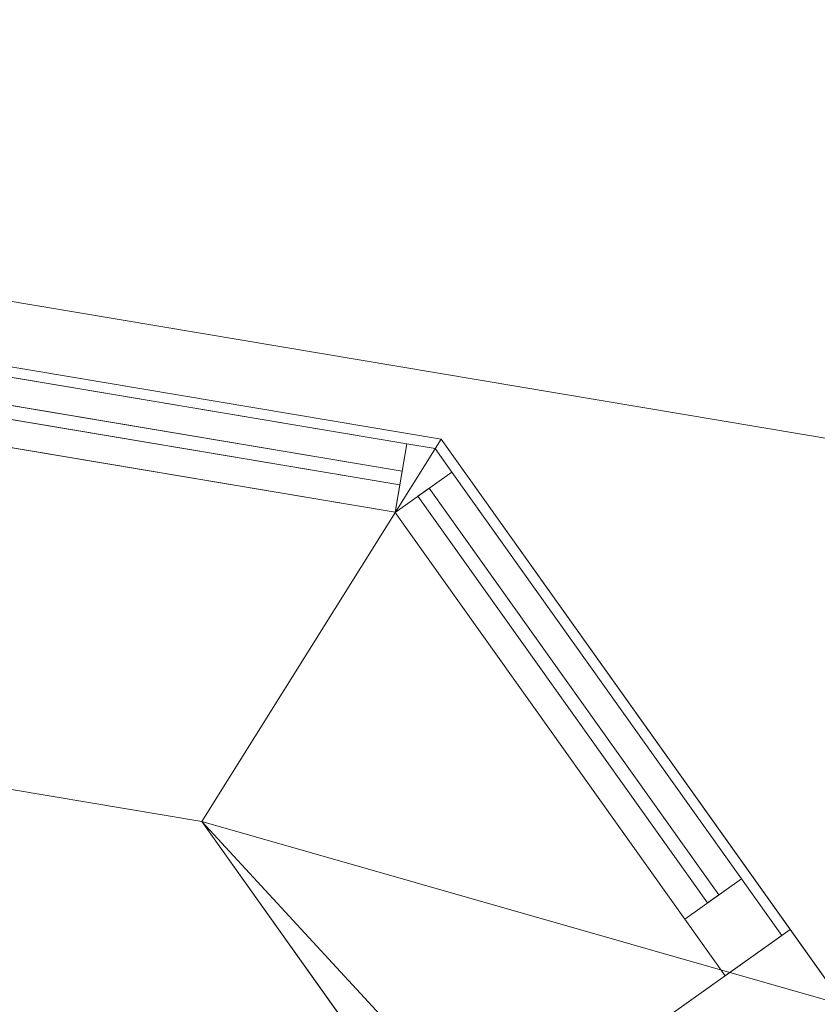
# Model space of a CAD drawing. Header units: millimetres. Extents: x -430348 to -225823, y -86243 to 5084.
# Tile 999 of 1056: x -343617 to -343044, y -2849 to -2141. Entities that reach past the tile are written whole.
import ezdxf

# ---------------------------------------------------------------- set-up
doc = ezdxf.new("R2010")
doc.units = ezdxf.units.MM
for name, color, linetype, lineweight in [('A-GLAZ-CURT', 52, 'Continuous', 9), ('A-GLAZ-CWMG', 51, 'Continuous', 9), ('A-ROOF', 132, 'Continuous', 9), ('A-WALL', 113, 'Continuous', 9)]:
    doc.layers.add(name, color=color, linetype=linetype, lineweight=lineweight)

# ---------------------------------------------------------------- blocks, each defined once
blk = doc.blocks.new('System Panel - Glazed-518777-_3D_ Copy 1')
at = {"layer": 'A-GLAZ-CURT', "transparency": 33554471}
mesh = blk.add_polyface(dxfattribs=at)
corners = [(-847.63, 5), (-847.63, 5, 825), (0, 5, 825), (847.63, 5, 825), (847.63, 5), (0, 5)]
mesh.append_faces([[corners[k] for k in face] for face in [(5, 2, 3, 4)]], dxfattribs={"vtx0": -1})
mesh.append_faces([[corners[k] for k in face] for face in [(5, 0, 1, 2)]], dxfattribs={"vtx3": -1})
mesh = blk.add_polyface(dxfattribs=at)
corners = [(0, -5), (-847.63, -5), (-847.63, 5), (0, 5)]
mesh.append_faces([[corners[k] for k in face] for face in [(3, 0, 1, 2)]])
mesh = blk.add_polyface(dxfattribs=at)
corners = [(-847.63, -5, 825), (0, -5, 825), (0, 5, 825), (-847.63, 5, 825)]
mesh.append_faces([[corners[k] for k in face] for face in [(3, 0, 1, 2)]])
mesh = blk.add_polyface(dxfattribs=at)
corners = [(-847.63, -5), (-847.63, -5, 825), (-847.63, 5, 825), (-847.63, 5)]
mesh.append_faces([[corners[k] for k in face] for face in [(0, 1, 2, 3)]])
mesh = blk.add_polyface(dxfattribs=at)
corners = [(-847.63, -5), (0, -5), (847.63, -5), (847.63, -5, 825), (0, -5, 825), (-847.63, -5, 825)]
mesh.append_faces([[corners[k] for k in face] for face in [(3, 4, 1, 2)]], dxfattribs={"vtx1": -1})
mesh.append_faces([[corners[k] for k in face] for face in [(5, 0, 1, 4)]], dxfattribs={"vtx2": -1})
blk = doc.blocks.new('Quad Corner Mullion - Quad Mullion 1-518589-_3D_ Copy 1')
at = {"layer": 'A-GLAZ-CWMG'}
mesh = blk.add_polyface(dxfattribs=at)
corners = [(25, 10.36), (10.36, 25), (-10.36, 25), (-10.36, -25)]
mesh.append_faces([[corners[k] for k in face] for face in [(0, 1, 2, 3)]])
mesh = blk.add_polyface(dxfattribs=at)
corners = [(-10.36, 25), (10.36, 25), (10.36, 25, -400), (-10.36, 25, -400)]
mesh.append_faces([[corners[k] for k in face] for face in [(3, 0, 1, 2)]])
mesh = blk.add_polyface(dxfattribs=at)
corners = [(-10.36, -25), (-10.36, 25), (-10.36, 25, -400), (-10.36, -25, -400)]
mesh.append_faces([[corners[k] for k in face] for face in [(0, 1, 2, 3)]])
mesh = blk.add_polyface(dxfattribs=at)
corners = [(10.36, 25), (25, 10.36), (25, 10.36, -400), (10.36, 25, -400)]
mesh.append_faces([[corners[k] for k in face] for face in [(3, 0, 1, 2)]])
mesh = blk.add_polyface(dxfattribs=at)
corners = [(25, 10.36), (-10.36, -25), (-10.36, -25, -400), (25, 10.36, -400)]
mesh.append_faces([[corners[k] for k in face] for face in [(0, 1, 2, 3)]])
blk = doc.blocks.new('Rectangular Mullion - 50mm x 50mm-518772-_3D_ Copy 1')
at = {"layer": 'A-GLAZ-CWMG'}
mesh = blk.add_polyface(dxfattribs=at)
corners = [(0, 25), (-50, 25), (-50, -25), (0, -25)]
mesh.append_faces([[corners[k] for k in face] for face in [(2, 3, 0, 1)]])
mesh = blk.add_polyface(dxfattribs=at)
corners = [(-50, 25), (0, 25), (0, 25, -847.63), (-50, 25, -847.63)]
mesh.append_faces([[corners[k] for k in face] for face in [(0, 1, 2, 3)]])
mesh = blk.add_polyface(dxfattribs=at)
corners = [(-50, -25), (-50, 25), (-50, 25, -847.63), (-50, -25, -847.63)]
mesh.append_faces([[corners[k] for k in face] for face in [(0, 1, 2, 3)]])
mesh = blk.add_polyface(dxfattribs=at)
corners = [(0, 25), (0, -25), (0, -25, -847.63), (0, 25, -847.63)]
mesh.append_faces([[corners[k] for k in face] for face in [(0, 1, 2, 3)]])
mesh = blk.add_polyface(dxfattribs=at)
corners = [(0, -25), (-50, -25), (-50, -25, -847.63), (0, -25, -847.63)]
mesh.append_faces([[corners[k] for k in face] for face in [(0, 1, 2, 3)]])
blk = doc.blocks.new('System Panel - Glazed-518778-_3D_ Copy 1')
at = {"layer": 'A-GLAZ-CURT', "transparency": 33554471}
mesh = blk.add_polyface(dxfattribs=at)
corners = [(-179.63, 5), (-179.63, 5, 1200), (179.63, 5, 1200), (179.63, 5)]
mesh.append_faces([[corners[k] for k in face] for face in [(1, 2, 3, 0)]])
mesh = blk.add_polyface(dxfattribs=at)
corners = [(179.63, -5), (-179.63, -5), (-179.63, 5), (179.63, 5)]
mesh.append_faces([[corners[k] for k in face] for face in [(0, 1, 2, 3)]])
mesh = blk.add_polyface(dxfattribs=at)
corners = [(-179.63, -5, 1200), (179.63, -5, 1200), (179.63, 5, 1200), (-179.63, 5, 1200)]
mesh.append_faces([[corners[k] for k in face] for face in [(0, 1, 2, 3)]])
mesh = blk.add_polyface(dxfattribs=at)
corners = [(-179.63, -5), (-179.63, -5, 1200), (-179.63, 5, 1200), (-179.63, 5)]
mesh.append_faces([[corners[k] for k in face] for face in [(0, 1, 2, 3)]])
mesh = blk.add_polyface(dxfattribs=at)
corners = [(179.63, -5, 1200), (179.63, -5), (179.63, 5), (179.63, 5, 1200)]
mesh.append_faces([[corners[k] for k in face] for face in [(0, 1, 2, 3)]])
mesh = blk.add_polyface(dxfattribs=at)
corners = [(-179.63, -5), (179.63, -5), (179.63, -5, 1200), (-179.63, -5, 1200)]
mesh.append_faces([[corners[k] for k in face] for face in [(3, 0, 1, 2)]])
blk = doc.blocks.new('Rectangular Mullion - 50mm x 50mm-430103-_3D_ Copy 1')
at = {"layer": 'A-GLAZ-CWMG'}
mesh = blk.add_polyface(dxfattribs=at)
corners = [(0, 25), (-50, 25), (-50, -25), (0, -25)]
mesh.append_faces([[corners[k] for k in face] for face in [(2, 3, 0, 1)]])
mesh = blk.add_polyface(dxfattribs=at)
corners = [(0, 25, -1300), (0, -25, -1300), (-50, -25, -1300), (-50, 25, -1300)]
mesh.append_faces([[corners[k] for k in face] for face in [(0, 1, 2, 3)]])
mesh = blk.add_polyface(dxfattribs=at)
corners = [(-50, 25), (0, 25), (0, 25, -1300), (-50, 25, -1300)]
mesh.append_faces([[corners[k] for k in face] for face in [(3, 0, 1, 2)]])
mesh = blk.add_polyface(dxfattribs=at)
corners = [(-50, -25), (-50, 25), (-50, 25, -1300), (-50, -25, -1300)]
mesh.append_faces([[corners[k] for k in face] for face in [(3, 0, 1, 2)]])
mesh = blk.add_polyface(dxfattribs=at)
corners = [(0, 25), (0, -25), (0, -25, -1300), (0, 25, -1300)]
mesh.append_faces([[corners[k] for k in face] for face in [(3, 0, 1, 2)]])
mesh = blk.add_polyface(dxfattribs=at)
corners = [(0, -25), (-50, -25), (-50, -25, -1300), (0, -25, -1300)]
mesh.append_faces([[corners[k] for k in face] for face in [(3, 0, 1, 2)]])
blk = doc.blocks.new('Rectangular Mullion - 50mm x 50mm-518581-_3D_ Copy 1')
at = {"layer": 'A-GLAZ-CWMG'}
mesh = blk.add_polyface(dxfattribs=at)
corners = [(0, 25), (-50, 25), (-50, -25), (0, -25)]
mesh.append_faces([[corners[k] for k in face] for face in [(3, 0, 1, 2)]])
mesh = blk.add_polyface(dxfattribs=at)
corners = [(0, 25, -359.27), (0, -25, -359.27), (-50, -25, -359.27), (-50, 25, -359.27)]
mesh.append_faces([[corners[k] for k in face] for face in [(3, 0, 1, 2)]])
mesh = blk.add_polyface(dxfattribs=at)
corners = [(-50, 25), (0, 25), (0, 25, -359.27), (-50, 25, -359.27)]
mesh.append_faces([[corners[k] for k in face] for face in [(3, 0, 1, 2)]])
mesh = blk.add_polyface(dxfattribs=at)
corners = [(-50, -25), (-50, 25), (-50, 25, -359.27), (-50, -25, -359.27)]
mesh.append_faces([[corners[k] for k in face] for face in [(3, 0, 1, 2)]])
mesh = blk.add_polyface(dxfattribs=at)
corners = [(0, 25), (0, -25), (0, -25, -359.27), (0, 25, -359.27)]
mesh.append_faces([[corners[k] for k in face] for face in [(3, 0, 1, 2)]])
mesh = blk.add_polyface(dxfattribs=at)
corners = [(0, -25), (-50, -25), (-50, -25, -359.27), (0, -25, -359.27)]
mesh.append_faces([[corners[k] for k in face] for face in [(3, 0, 1, 2)]])
blk = doc.blocks.new('Rectangular Mullion - 50mm x 50mm-518582-_3D_ Copy 1')
at = {"layer": 'A-GLAZ-CWMG'}
mesh = blk.add_polyface(dxfattribs=at)
corners = [(0, 25), (-50, 25), (-50, -25), (0, -25)]
mesh.append_faces([[corners[k] for k in face] for face in [(2, 3, 0, 1)]])
mesh = blk.add_polyface(dxfattribs=at)
corners = [(0, 25, -359.27), (0, -25, -359.27), (-50, -25, -359.27), (-50, 25, -359.27)]
mesh.append_faces([[corners[k] for k in face] for face in [(0, 1, 2, 3)]])
mesh = blk.add_polyface(dxfattribs=at)
corners = [(-50, 25), (0, 25), (0, 25, -359.27), (-50, 25, -359.27)]
mesh.append_faces([[corners[k] for k in face] for face in [(3, 0, 1, 2)]])
mesh = blk.add_polyface(dxfattribs=at)
corners = [(-50, -25), (-50, 25), (-50, 25, -359.27), (-50, -25, -359.27)]
mesh.append_faces([[corners[k] for k in face] for face in [(3, 0, 1, 2)]])
mesh = blk.add_polyface(dxfattribs=at)
corners = [(0, 25), (0, -25), (0, -25, -359.27), (0, 25, -359.27)]
mesh.append_faces([[corners[k] for k in face] for face in [(3, 0, 1, 2)]])
mesh = blk.add_polyface(dxfattribs=at)
corners = [(0, -25), (-50, -25), (-50, -25, -359.27), (0, -25, -359.27)]
mesh.append_faces([[corners[k] for k in face] for face in [(3, 0, 1, 2)]])
blk = doc.blocks.new('System Panel - Glazed-518591-_3D_ Copy 1')
at = {"layer": 'A-GLAZ-CURT', "transparency": 33554471}
mesh = blk.add_polyface(dxfattribs=at)
corners = [(-179.63, 5), (-179.63, 5, 825), (179.63, 5, 825), (179.63, 5)]
mesh.append_faces([[corners[k] for k in face] for face in [(2, 3, 0, 1)]])
mesh = blk.add_polyface(dxfattribs=at)
corners = [(179.63, -5), (-179.63, -5), (-179.63, 5), (179.63, 5)]
mesh.append_faces([[corners[k] for k in face] for face in [(3, 0, 1, 2)]])
mesh = blk.add_polyface(dxfattribs=at)
corners = [(-179.63, -5, 825), (179.63, -5, 825), (179.63, 5, 825), (-179.63, 5, 825)]
mesh.append_faces([[corners[k] for k in face] for face in [(0, 1, 2, 3)]])
mesh = blk.add_polyface(dxfattribs=at)
corners = [(-179.63, -5), (-179.63, -5, 825), (-179.63, 5, 825), (-179.63, 5)]
mesh.append_faces([[corners[k] for k in face] for face in [(0, 1, 2, 3)]])
mesh = blk.add_polyface(dxfattribs=at)
corners = [(179.63, -5, 825), (179.63, -5), (179.63, 5), (179.63, 5, 825)]
mesh.append_faces([[corners[k] for k in face] for face in [(0, 1, 2, 3)]])
mesh = blk.add_polyface(dxfattribs=at)
corners = [(-179.63, -5), (179.63, -5), (179.63, -5, 825), (-179.63, -5, 825)]
mesh.append_faces([[corners[k] for k in face] for face in [(3, 0, 1, 2)]])
blk = doc.blocks.new('Rectangular Mullion - 50mm x 50mm-320908-_3D_ Copy 1')
at = {"layer": 'A-GLAZ-CWMG'}
mesh = blk.add_polyface(dxfattribs=at)
corners = [(0, 25), (-50, 25), (-50, -25), (0, -25)]
mesh.append_faces([[corners[k] for k in face] for face in [(3, 0, 1, 2)]])
mesh = blk.add_polyface(dxfattribs=at)
corners = [(-50, 25), (0, 25), (0, 25, -400), (-50, 25, -400)]
mesh.append_faces([[corners[k] for k in face] for face in [(0, 1, 2, 3)]])
mesh = blk.add_polyface(dxfattribs=at)
corners = [(-50, -25), (-50, 25), (-50, 25, -400), (-50, -25, -400)]
mesh.append_faces([[corners[k] for k in face] for face in [(0, 1, 2, 3)]])
mesh = blk.add_polyface(dxfattribs=at)
corners = [(0, 25), (0, -25), (0, -25, -400), (0, 25, -400)]
mesh.append_faces([[corners[k] for k in face] for face in [(0, 1, 2, 3)]])
mesh = blk.add_polyface(dxfattribs=at)
corners = [(0, -25), (-50, -25), (-50, -25, -400), (0, -25, -400)]
mesh.append_faces([[corners[k] for k in face] for face in [(0, 1, 2, 3)]])
blk = doc.blocks.new('Rectangular Mullion - 50mm x 50mm-518575-_3D_ Copy 1')
at = {"layer": 'A-GLAZ-CWMG'}
mesh = blk.add_polyface(dxfattribs=at)
corners = [(0, 25), (-50, 25), (-50, -25), (0, -25)]
mesh.append_faces([[corners[k] for k in face] for face in [(2, 3, 0, 1)]])
mesh = blk.add_polyface(dxfattribs=at)
corners = [(0, 25, -822.63), (0, -25, -822.63), (-50, -25, -822.63), (-50, 25, -822.63)]
mesh.append_faces([[corners[k] for k in face] for face in [(0, 1, 2, 3)]])
mesh = blk.add_polyface(dxfattribs=at)
corners = [(-50, 25), (0, 25), (0, 25, -822.63), (-50, 25, -822.63)]
mesh.append_faces([[corners[k] for k in face] for face in [(0, 1, 2, 3)]])
mesh = blk.add_polyface(dxfattribs=at)
corners = [(-50, -25), (-50, 25), (-50, 25, -822.63), (-50, -25, -822.63)]
mesh.append_faces([[corners[k] for k in face] for face in [(0, 1, 2, 3)]])
mesh = blk.add_polyface(dxfattribs=at)
corners = [(0, 25), (0, -25), (0, -25, -822.63), (0, 25, -822.63)]
mesh.append_faces([[corners[k] for k in face] for face in [(0, 1, 2, 3)]])
mesh = blk.add_polyface(dxfattribs=at)
corners = [(0, -25), (-50, -25), (-50, -25, -822.63), (0, -25, -822.63)]
mesh.append_faces([[corners[k] for k in face] for face in [(0, 1, 2, 3)]])
blk = doc.blocks.new('System Panel - Glazed-518783-_3D_ Copy 1')
at = {"layer": 'A-GLAZ-CURT', "transparency": 33554471}
mesh = blk.add_polyface(dxfattribs=at)
corners = [(-411.31, 5), (-411.31, 5, 325), (411.31, 5, 325), (411.31, 5)]
mesh.append_faces([[corners[k] for k in face] for face in [(2, 3, 0, 1)]])
mesh = blk.add_polyface(dxfattribs=at)
corners = [(411.31, -5), (-411.31, -5), (-411.31, 5), (411.31, 5)]
mesh.append_faces([[corners[k] for k in face] for face in [(3, 0, 1, 2)]])
mesh = blk.add_polyface(dxfattribs=at)
corners = [(-411.31, -5, 325), (411.31, -5, 325), (411.31, 5, 325), (-411.31, 5, 325)]
mesh.append_faces([[corners[k] for k in face] for face in [(3, 0, 1, 2)]])
mesh = blk.add_polyface(dxfattribs=at)
corners = [(-411.31, -5), (-411.31, -5, 325), (-411.31, 5, 325), (-411.31, 5)]
mesh.append_faces([[corners[k] for k in face] for face in [(3, 0, 1, 2)]])
mesh = blk.add_polyface(dxfattribs=at)
corners = [(411.31, -5, 325), (411.31, -5), (411.31, 5), (411.31, 5, 325)]
mesh.append_faces([[corners[k] for k in face] for face in [(3, 0, 1, 2)]])
mesh = blk.add_polyface(dxfattribs=at)
corners = [(-411.31, -5), (411.31, -5), (411.31, -5, 325), (-411.31, -5, 325)]
mesh.append_faces([[corners[k] for k in face] for face in [(3, 0, 1, 2)]])
blk = doc.blocks.new('Quad Corner Mullion - Quad Mullion 1-518599-_3D_ Copy 1')
at = {"layer": 'A-GLAZ-CWMG'}
mesh = blk.add_polyface(dxfattribs=at)
corners = [(25, 10.36, -900), (-10.36, -25, -900), (-10.36, 25, -900), (10.36, 25, -900)]
mesh.append_faces([[corners[k] for k in face] for face in [(2, 3, 0, 1)]])
mesh = blk.add_polyface(dxfattribs=at)
corners = [(-10.36, 25), (10.36, 25), (10.36, 25, -900), (-10.36, 25, -900)]
mesh.append_faces([[corners[k] for k in face] for face in [(3, 0, 1, 2)]])
mesh = blk.add_polyface(dxfattribs=at)
corners = [(-10.36, -25), (-10.36, 25), (-10.36, 25, -900), (-10.36, -25, -900)]
mesh.append_faces([[corners[k] for k in face] for face in [(3, 0, 1, 2)]])
mesh = blk.add_polyface(dxfattribs=at)
corners = [(10.36, 25), (25, 10.36), (25, 10.36, -900), (10.36, 25, -900)]
mesh.append_faces([[corners[k] for k in face] for face in [(3, 0, 1, 2)]])
mesh = blk.add_polyface(dxfattribs=at)
corners = [(25, 10.36), (-10.36, -25), (-10.36, -25, -900), (25, 10.36, -900)]
mesh.append_faces([[corners[k] for k in face] for face in [(3, 0, 1, 2)]])
blk = doc.blocks.new('System Panel - Glazed-518601-_3D_ Copy 1')
at = {"layer": 'A-GLAZ-CURT', "transparency": 33554471}
mesh = blk.add_polyface(dxfattribs=at)
corners = [(-179.63, 5), (-179.63, 5, 325), (179.63, 5, 325), (179.63, 5)]
mesh.append_faces([[corners[k] for k in face] for face in [(2, 3, 0, 1)]])
mesh = blk.add_polyface(dxfattribs=at)
corners = [(179.63, -5), (-179.63, -5), (-179.63, 5), (179.63, 5)]
mesh.append_faces([[corners[k] for k in face] for face in [(3, 0, 1, 2)]])
mesh = blk.add_polyface(dxfattribs=at)
corners = [(-179.63, -5, 325), (179.63, -5, 325), (179.63, 5, 325), (-179.63, 5, 325)]
mesh.append_faces([[corners[k] for k in face] for face in [(0, 1, 2, 3)]])
mesh = blk.add_polyface(dxfattribs=at)
corners = [(-179.63, -5), (-179.63, -5, 325), (-179.63, 5, 325), (-179.63, 5)]
mesh.append_faces([[corners[k] for k in face] for face in [(3, 0, 1, 2)]])
mesh = blk.add_polyface(dxfattribs=at)
corners = [(179.63, -5, 325), (179.63, -5), (179.63, 5), (179.63, 5, 325)]
mesh.append_faces([[corners[k] for k in face] for face in [(3, 0, 1, 2)]])
mesh = blk.add_polyface(dxfattribs=at)
corners = [(-179.63, -5), (179.63, -5), (179.63, -5, 325), (-179.63, -5, 325)]
mesh.append_faces([[corners[k] for k in face] for face in [(3, 0, 1, 2)]])
blk = doc.blocks.new('Rectangular Mullion - 50mm x 50mm-266587-_3D_ Copy 1')
at = {"layer": 'A-GLAZ-CWMG'}
mesh = blk.add_polyface(dxfattribs=at)
corners = [(0, 25, -900), (0, -25, -900), (-50, -25, -900), (-50, 25, -900)]
mesh.append_faces([[corners[k] for k in face] for face in [(0, 1, 2, 3)]])
mesh = blk.add_polyface(dxfattribs=at)
corners = [(-50, 25), (0, 25), (0, 25, -900), (-50, 25, -900)]
mesh.append_faces([[corners[k] for k in face] for face in [(0, 1, 2, 3)]])
mesh = blk.add_polyface(dxfattribs=at)
corners = [(-50, -25), (-50, 25), (-50, 25, -900), (-50, -25, -900)]
mesh.append_faces([[corners[k] for k in face] for face in [(0, 1, 2, 3)]])
mesh = blk.add_polyface(dxfattribs=at)
corners = [(0, 25), (0, -25), (0, -25, -900), (0, 25, -900)]
mesh.append_faces([[corners[k] for k in face] for face in [(0, 1, 2, 3)]])
mesh = blk.add_polyface(dxfattribs=at)
corners = [(0, -25), (-50, -25), (-50, -25, -900), (0, -25, -900)]
mesh.append_faces([[corners[k] for k in face] for face in [(0, 1, 2, 3)]])
blk = doc.blocks.new('Rectangular Mullion - 50mm x 50mm-518577-_3D_ Copy 1')
at = {"layer": 'A-GLAZ-CWMG'}
mesh = blk.add_polyface(dxfattribs=at)
corners = [(25, 25), (-25, 25), (-25, -25), (25, -25)]
mesh.append_faces([[corners[k] for k in face] for face in [(2, 3, 0, 1)]])
mesh = blk.add_polyface(dxfattribs=at)
corners = [(25, 25, -822.63), (25, -25, -822.63), (-25, -25, -822.63), (-25, 25, -822.63)]
mesh.append_faces([[corners[k] for k in face] for face in [(0, 1, 2, 3)]])
mesh = blk.add_polyface(dxfattribs=at)
corners = [(-25, 25), (25, 25), (25, 25, -822.63), (-25, 25, -822.63)]
mesh.append_faces([[corners[k] for k in face] for face in [(0, 1, 2, 3)]])
mesh = blk.add_polyface(dxfattribs=at)
corners = [(-25, -25), (-25, 25), (-25, 25, -822.63), (-25, -25, -822.63)]
mesh.append_faces([[corners[k] for k in face] for face in [(0, 1, 2, 3)]])
mesh = blk.add_polyface(dxfattribs=at)
corners = [(25, 25), (25, -25), (25, -25, -822.63), (25, 25, -822.63)]
mesh.append_faces([[corners[k] for k in face] for face in [(0, 1, 2, 3)]])
mesh = blk.add_polyface(dxfattribs=at)
corners = [(25, -25), (-25, -25), (-25, -25, -822.63), (25, -25, -822.63)]
mesh.append_faces([[corners[k] for k in face] for face in [(0, 1, 2, 3)]])
blk = doc.blocks.new('Rectangular Mullion - 50mm x 50mm-518583-_3D_ Copy 1')
at = {"layer": 'A-GLAZ-CWMG'}
mesh = blk.add_polyface(dxfattribs=at)
corners = [(25, 25), (-25, 25), (-25, -25), (25, -25)]
mesh.append_faces([[corners[k] for k in face] for face in [(2, 3, 0, 1)]])
mesh = blk.add_polyface(dxfattribs=at)
corners = [(25, 25, -359.27), (25, -25, -359.27), (-25, -25, -359.27), (-25, 25, -359.27)]
mesh.append_faces([[corners[k] for k in face] for face in [(0, 1, 2, 3)]])
mesh = blk.add_polyface(dxfattribs=at)
corners = [(-25, 25), (25, 25), (25, 25, -359.27), (-25, 25, -359.27)]
mesh.append_faces([[corners[k] for k in face] for face in [(3, 0, 1, 2)]])
mesh = blk.add_polyface(dxfattribs=at)
corners = [(-25, -25), (-25, 25), (-25, 25, -359.27), (-25, -25, -359.27)]
mesh.append_faces([[corners[k] for k in face] for face in [(3, 0, 1, 2)]])
mesh = blk.add_polyface(dxfattribs=at)
corners = [(25, 25), (25, -25), (25, -25, -359.27), (25, 25, -359.27)]
mesh.append_faces([[corners[k] for k in face] for face in [(3, 0, 1, 2)]])
mesh = blk.add_polyface(dxfattribs=at)
corners = [(25, -25), (-25, -25), (-25, -25, -359.27), (25, -25, -359.27)]
mesh.append_faces([[corners[k] for k in face] for face in [(3, 0, 1, 2)]])

msp = doc.modelspace()

# ---------------------------------------------------------------- block references
at = {"layer": 'A-GLAZ-CURT', "transparency": 33554471}
for name, p, rotation in [('System Panel - Glazed-518777-_3D_ Copy 1', (-344178.95, -2329.89, 62007.61), 170.4526997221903), ('System Panel - Glazed-518777-_3D_ Copy 1', (-344178.95, -2329.89, 59507.61), 170.4526997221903), ('System Panel - Glazed-518783-_3D_ Copy 1', (-343748.68, -2402.26, 60382.61), 170.4526997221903), ('System Panel - Glazed-518783-_3D_ Copy 1', (-343748.68, -2402.26, 62882.61), 170.4526997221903), ('System Panel - Glazed-518778-_3D_ Copy 1', (-343222.65, -2626.97, 62007.61), 125.4526997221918), ('System Panel - Glazed-518591-_3D_ Copy 1', (-343222.65, -2626.97, 59507.61), 125.4526997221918), ('System Panel - Glazed-518601-_3D_ Copy 1', (-343222.65, -2626.97, 60382.61), 125.4526997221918)]:
    msp.add_blockref(name, p, dxfattribs=dict(at, rotation=rotation))
at = {"layer": 'A-GLAZ-CWMG', "extrusion": (0.986149, -0.165862, 0), "rotation": 270}
for p in [(-59383.75, 61957.61, -338177.66), (-59383.75, 59457.61, -338177.66)]:
    msp.add_blockref('Rectangular Mullion - 50mm x 50mm-518772-_3D_ Copy 1', p, dxfattribs=at)
at = {"layer": 'A-GLAZ-CWMG', "extrusion": (-0.986149, 0.165862, 0), "rotation": 90}
for name, p in [('Rectangular Mullion - 50mm x 50mm-518575-_3D_ Copy 1', (59383.75, 63257.61, 339000.29)), ('Rectangular Mullion - 50mm x 50mm-518575-_3D_ Copy 1', (59383.75, 60757.61, 339000.29)), ('Rectangular Mullion - 50mm x 50mm-518577-_3D_ Copy 1', (59383.75, 60357.61, 339000.29)), ('Rectangular Mullion - 50mm x 50mm-518577-_3D_ Copy 1', (59383.75, 62857.61, 339000.29))]:
    msp.add_blockref(name, p, dxfattribs=at)
at = {"layer": 'A-GLAZ-CWMG'}
for name, p, rotation in [('Quad Corner Mullion - Quad Mullion 1-518589-_3D_ Copy 1', (-343332.85, -2472.2, 63257.61), 350.4526997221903), ('Quad Corner Mullion - Quad Mullion 1-518589-_3D_ Copy 1', (-343332.85, -2472.2, 60757.61), 350.4526997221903), ('Quad Corner Mullion - Quad Mullion 1-518599-_3D_ Copy 1', (-343332.85, -2472.2, 60357.61), 350.4526997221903), ('Quad Corner Mullion - Quad Mullion 1-518599-_3D_ Copy 1', (-343332.85, -2472.2, 62857.61), 350.4526997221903), ('Rectangular Mullion - 50mm x 50mm-430103-_3D_ Copy 1', (-343089.46, -2814.02, 63257.61), 305.4526997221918), ('Rectangular Mullion - 50mm x 50mm-320908-_3D_ Copy 1', (-343089.46, -2814.02, 60757.61), 305.4526997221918), ('Rectangular Mullion - 50mm x 50mm-266587-_3D_ Copy 1', (-343089.46, -2814.02, 60357.61), 305.4526997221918)]:
    msp.add_blockref(name, p, dxfattribs=dict(at, rotation=rotation))
at = {"layer": 'A-GLAZ-CWMG', "extrusion": (-0.580031, 0.814595, 0), "rotation": 90}
for name, p in [('Rectangular Mullion - 50mm x 50mm-518581-_3D_ Copy 1', (281111.05, 63257.61, 197119.38)), ('Rectangular Mullion - 50mm x 50mm-518581-_3D_ Copy 1', (281111.05, 60757.61, 197119.38)), ('Rectangular Mullion - 50mm x 50mm-518583-_3D_ Copy 1', (281111.05, 60357.61, 197119.38))]:
    msp.add_blockref(name, p, dxfattribs=at)
at = {"layer": 'A-GLAZ-CWMG', "extrusion": (0.580031, -0.814595, 0), "rotation": 270}
for p in [(-281111.05, 61957.61, -196760.12), (-281111.05, 59457.61, -196760.12)]:
    msp.add_blockref('Rectangular Mullion - 50mm x 50mm-518582-_3D_ Copy 1', p, dxfattribs=at)

# ---------------------------------------------------------------- meshes
at = {"layer": 'A-ROOF'}
mesh = msp.add_polyface(dxfattribs=at)
corners = [(-360412.66, 480.53, 63257.61), (-360412.66, 480.53, 63357.61), (-335956.17, -3632.84, 63357.61), (-335956.17, -3632.84, 63257.61)]
mesh.append_faces([[corners[k] for k in face] for face in [(2, 3, 0, 1)]])
mesh = msp.add_polyface(dxfattribs=at)
corners = [(-335956.17, -3632.84, 63357.61), (-360412.66, 480.53, 63357.61), (-357333, -3637.3, 65907.61), (-355277.91, -3982.95, 65907.61), (-355180.4, -3403.19, 65485.31), (-354376.69, -3538.36, 65485.31), (-354474.2, -4118.13, 65907.61), (-343029.94, -6042.95, 65907.61), (-342932.43, -5463.19, 65485.31), (-342128.72, -5598.37, 65485.31), (-342226.23, -6178.13, 65907.61), (-340055.67, -6543.2, 65907.61)]
mesh.append_faces([[corners[k] for k in face] for face in [(4, 1, 2, 3)]], dxfattribs={"vtx0": -1})
mesh.append_faces([[corners[k] for k in face] for face in [(1, 4, 5, 0)]], dxfattribs={"vtx0": -1, "vtx2": -1})
mesh.append_faces([[corners[k] for k in face] for face in [(11, 0, 9, 10), (7, 8, 5, 6)]], dxfattribs={"vtx1": -1})
mesh.append_faces([[corners[k] for k in face] for face in [(8, 9, 0, 5)]], dxfattribs={"vtx1": -1, "vtx2": -1, "vtx3": -1})
mesh = msp.add_polyface(dxfattribs=at)
corners = [(-360412.66, 480.53, 63257.61), (-335956.17, -3632.84, 63257.61), (-340055.67, -6543.2, 65807.61), (-342226.23, -6178.13, 65807.61), (-342128.72, -5598.37, 65385.31), (-342932.43, -5463.19, 65385.31), (-343029.94, -6042.95, 65807.61), (-354474.2, -4118.13, 65807.61), (-354376.69, -3538.36, 65385.31), (-355180.4, -3403.19, 65385.31), (-355277.91, -3982.95, 65807.61), (-357333, -3637.3, 65807.61)]
mesh.append_faces([[corners[k] for k in face] for face in [(4, 1, 2, 3), (8, 5, 6, 7)]], dxfattribs={"vtx0": -1})
mesh.append_faces([[corners[k] for k in face] for face in [(1, 4, 5, 8)]], dxfattribs={"vtx0": -1, "vtx2": -1, "vtx3": -1})
mesh.append_faces([[corners[k] for k in face] for face in [(11, 0, 9, 10)]], dxfattribs={"vtx1": -1})
mesh.append_faces([[corners[k] for k in face] for face in [(8, 9, 0, 1)]], dxfattribs={"vtx1": -1, "vtx3": -1})
at = {"layer": 'A-WALL'}
mesh = msp.add_polyface(dxfattribs=at)
corners = [(-343314.18, -2442.38, 58457.61), (-345032.94, -2153.3, 58457.61), (-345032.94, -2153.3, 59457.61), (-343314.18, -2442.38, 59457.61), (-343314.18, -2442.38, 60757.61), (-345032.94, -2153.3, 60757.61), (-345032.94, -2153.3, 61957.61), (-343314.18, -2442.38, 61957.61), (-345032.94, -2153.3, 63290.98), (-343314.18, -2442.38, 63290.98), (-343314.18, -2442.38, 63257.61), (-345032.94, -2153.3, 63257.61)]
mesh.append_faces([[corners[k] for k in face] for face in [(3, 0, 1, 2), (7, 4, 5, 6), (9, 10, 11, 8)]])
mesh = msp.add_polyface(dxfattribs=at)
corners = [(-345032.94, -2153.3, 58457.61), (-343314.18, -2442.38, 58457.61), (-343486.48, -2717.62, 58457.61), (-344960.15, -2469.76, 58457.61)]
mesh.append_faces([[corners[k] for k in face] for face in [(3, 0, 1, 2)]])
mesh = msp.add_polyface(dxfattribs=at)
corners = [(-343314.18, -2442.38, 63257.61), (-343486.48, -2717.62, 63257.61), (-344960.15, -2469.76, 63257.61), (-345032.94, -2153.3, 63257.61)]
mesh.append_faces([[corners[k] for k in face] for face in [(0, 1, 2, 3)]])
mesh = msp.add_polyface(dxfattribs=at)
corners = [(-343486.48, -2717.62, 61957.61), (-343314.18, -2442.38, 61957.61), (-345032.94, -2153.3, 61957.61), (-344960.15, -2469.76, 61957.61)]
mesh.append_faces([[corners[k] for k in face] for face in [(3, 0, 1, 2)]])
mesh = msp.add_polyface(dxfattribs=at)
corners = [(-343314.18, -2442.38, 60757.61), (-343486.48, -2717.62, 60757.61), (-344960.15, -2469.76, 60757.61), (-345032.94, -2153.3, 60757.61)]
mesh.append_faces([[corners[k] for k in face] for face in [(0, 1, 2, 3)]])
mesh = msp.add_polyface(dxfattribs=at)
corners = [(-343486.48, -2717.62, 59457.61), (-343314.18, -2442.38, 59457.61), (-345032.94, -2153.3, 59457.61), (-344960.15, -2469.76, 59457.61)]
mesh.append_faces([[corners[k] for k in face] for face in [(3, 0, 1, 2)]])
mesh = msp.add_polyface(dxfattribs=at)
corners = [(-343314.18, -2442.38, 63290.98), (-345032.94, -2153.3, 63290.98), (-344960.15, -2469.76, 63506.47), (-343486.48, -2717.62, 63506.47)]
mesh.append_faces([[corners[k] for k in face] for face in [(2, 3, 0, 1)]])
mesh = msp.add_polyface(dxfattribs=at)
corners = [(-343314.18, -2442.38, 58457.61), (-343024.17, -2849.68, 58457.61), (-342778.08, -3195.28, 58457.61), (-343196.47, -3124.92, 58457.61), (-343486.48, -2717.62, 58457.61)]
mesh.append_faces([[corners[k] for k in face] for face in [(1, 4, 0)]], dxfattribs={"vtx0": -1})
mesh.append_faces([[corners[k] for k in face] for face in [(3, 4, 1, 2)]], dxfattribs={"vtx1": -1})
mesh = msp.add_polyface(dxfattribs=at)
corners = [(-343314.18, -2442.38, 58457.61), (-343486.48, -2717.62, 58457.61), (-343486.48, -2717.62, 59457.61), (-343314.18, -2442.38, 59457.61), (-343314.18, -2442.38, 60757.61), (-343486.48, -2717.62, 60757.61), (-343486.48, -2717.62, 61957.61), (-343314.18, -2442.38, 61957.61), (-343314.18, -2442.38, 63257.61), (-343486.48, -2717.62, 63257.61), (-343486.48, -2717.62, 63506.47), (-343314.18, -2442.38, 63290.98)]
mesh.append_faces([[corners[k] for k in face] for face in [(2, 3, 0, 1), (6, 7, 4, 5), (11, 8, 9, 10)]])
mesh = msp.add_polyface(dxfattribs=at)
corners = [(-343062.98, -2795.17, 63257.61), (-343275.25, -2946.32, 63257.61), (-343284.49, -3001.29, 63257.61), (-343486.48, -2717.62, 63257.61), (-343314.18, -2442.38, 63257.61)]
mesh.append_faces([[corners[k] for k in face] for face in [(1, 2, 3)]], dxfattribs={"vtx2": -1})
mesh.append_faces([[corners[k] for k in face] for face in [(3, 4, 0, 1)]], dxfattribs={"vtx3": -1})
mesh = msp.add_polyface(dxfattribs=at)
corners = [(-343284.49, -3001.29, 61957.61), (-343275.25, -2946.32, 61957.61), (-343062.98, -2795.17, 61957.61), (-343314.18, -2442.38, 61957.61), (-343486.48, -2717.62, 61957.61)]
mesh.append_faces([[corners[k] for k in face] for face in [(1, 4, 0), (4, 1, 2, 3)]], dxfattribs={"vtx0": -1})
mesh = msp.add_polyface(dxfattribs=at)
corners = [(-343062.98, -2795.17, 60757.61), (-343307.36, -2969.18, 60757.61), (-343486.48, -2717.62, 60757.61), (-343314.18, -2442.38, 60757.61)]
mesh.append_faces([[corners[k] for k in face] for face in [(0, 1, 2, 3)]])
mesh = msp.add_polyface(dxfattribs=at)
corners = [(-343307.36, -2969.18, 59457.61), (-343062.98, -2795.17, 59457.61), (-343314.18, -2442.38, 59457.61), (-343486.48, -2717.62, 59457.61)]
mesh.append_faces([[corners[k] for k in face] for face in [(3, 0, 1, 2)]])
mesh = msp.add_polyface(dxfattribs=at)
corners = [(-342778.08, -3195.28, 63760.43), (-343024.17, -2849.68, 63544.94), (-343314.18, -2442.38, 63290.98), (-343486.48, -2717.62, 63506.47), (-343196.47, -3124.92, 63760.43)]
mesh.append_faces([[corners[k] for k in face] for face in [(3, 1, 2)]], dxfattribs={"vtx0": -1})
mesh.append_faces([[corners[k] for k in face] for face in [(4, 0, 1, 3)]], dxfattribs={"vtx2": -1})
mesh = msp.add_polyface(dxfattribs=at)
corners = [(-343486.48, -2717.62, 58457.61), (-343314.18, -2442.38, 58457.61), (-343314.18, -2442.38, 59457.61), (-343486.48, -2717.62, 59457.61), (-343486.48, -2717.62, 63506.47), (-343486.48, -2717.62, 63257.61), (-343314.18, -2442.38, 63257.61), (-343314.18, -2442.38, 63290.98), (-343314.18, -2442.38, 61957.61), (-343486.48, -2717.62, 61957.61), (-343486.48, -2717.62, 60757.61), (-343314.18, -2442.38, 60757.61)]
mesh.append_faces([[corners[k] for k in face] for face in [(3, 0, 1, 2), (7, 4, 5, 6), (9, 10, 11, 8)]])
mesh = msp.add_polyface(dxfattribs=at)
corners = [(-342778.08, -3195.28, 58457.61), (-343024.17, -2849.68, 58457.61), (-343314.18, -2442.38, 58457.61), (-343314.18, -2442.38, 59457.61), (-343062.98, -2795.17, 59457.61), (-343062.98, -2795.17, 60757.61), (-343314.18, -2442.38, 60757.61), (-343314.18, -2442.38, 61957.61), (-343062.98, -2795.17, 61957.61), (-343062.98, -2795.17, 63257.61), (-343314.18, -2442.38, 63257.61), (-343314.18, -2442.38, 63290.98), (-343024.17, -2849.68, 63544.94), (-342778.08, -3195.28, 63760.43)]
mesh.append_faces([[corners[k] for k in face] for face in [(5, 8, 13, 0)]], dxfattribs={"vtx0": -1, "vtx1": -1, "vtx3": -1})
mesh.append_faces([[corners[k] for k in face] for face in [(0, 4, 5), (9, 12, 13, 8)]], dxfattribs={"vtx0": -1, "vtx2": -1})
mesh.append_faces([[corners[k] for k in face] for face in [(4, 0, 1, 2)]], dxfattribs={"vtx0": -1, "vtx3": -1})
mesh.append_faces([[corners[k] for k in face] for face in [(7, 8, 5, 6), (3, 4, 2)]], dxfattribs={"vtx1": -1})
mesh.append_faces([[corners[k] for k in face] for face in [(9, 10, 11, 12)]], dxfattribs={"vtx3": -1})
mesh = msp.add_polyface(dxfattribs=at)
corners = [(-344960.15, -2469.76, 58457.61), (-343486.48, -2717.62, 58457.61), (-343486.48, -2717.62, 59457.61), (-344960.15, -2469.76, 59457.61), (-344960.15, -2469.76, 60757.61), (-343486.48, -2717.62, 60757.61), (-343486.48, -2717.62, 61957.61), (-344960.15, -2469.76, 61957.61), (-344960.15, -2469.76, 63257.61), (-343486.48, -2717.62, 63257.61), (-343486.48, -2717.62, 63506.47), (-344960.15, -2469.76, 63506.47)]
mesh.append_faces([[corners[k] for k in face] for face in [(2, 3, 0, 1), (7, 4, 5, 6), (11, 8, 9, 10)]])
mesh = msp.add_polyface(dxfattribs=at)
corners = [(-343486.48, -2717.62, 58457.61), (-343196.47, -3124.92, 58457.61), (-343196.47, -3124.92, 63760.43), (-343486.48, -2717.62, 63506.47), (-343486.48, -2717.62, 63257.61), (-343284.49, -3001.29, 63257.61), (-343284.49, -3001.29, 61957.61), (-343486.48, -2717.62, 61957.61), (-343486.48, -2717.62, 60757.61), (-343307.36, -2969.18, 60757.61), (-343307.36, -2969.18, 59457.61), (-343486.48, -2717.62, 59457.61)]
mesh.append_faces([[corners[k] for k in face] for face in [(2, 5, 6, 1)]], dxfattribs={"vtx0": -1, "vtx2": -1})
mesh.append_faces([[corners[k] for k in face] for face in [(9, 10, 1, 6)]], dxfattribs={"vtx1": -1, "vtx2": -1, "vtx3": -1})
mesh.append_faces([[corners[k] for k in face] for face in [(3, 4, 5, 2), (7, 8, 9, 6)]], dxfattribs={"vtx2": -1})
mesh.append_faces([[corners[k] for k in face] for face in [(10, 11, 0, 1)]], dxfattribs={"vtx3": -1})
mesh = msp.add_polyface(dxfattribs=at)
corners = [(-343062.98, -2795.17, 59457.61), (-343307.36, -2969.18, 59457.61), (-343307.36, -2969.18, 60757.61), (-343062.98, -2795.17, 60757.61)]
mesh.append_faces([[corners[k] for k in face] for face in [(0, 1, 2, 3)]])
mesh = msp.add_polyface(dxfattribs=at)
corners = [(-343062.98, -2795.17, 63257.61), (-343062.98, -2795.17, 61957.61), (-343275.25, -2946.32, 61957.61), (-343275.25, -2946.32, 63257.61)]
mesh.append_faces([[corners[k] for k in face] for face in [(2, 3, 0, 1)]])

doc.saveas('drawing.dxf')
